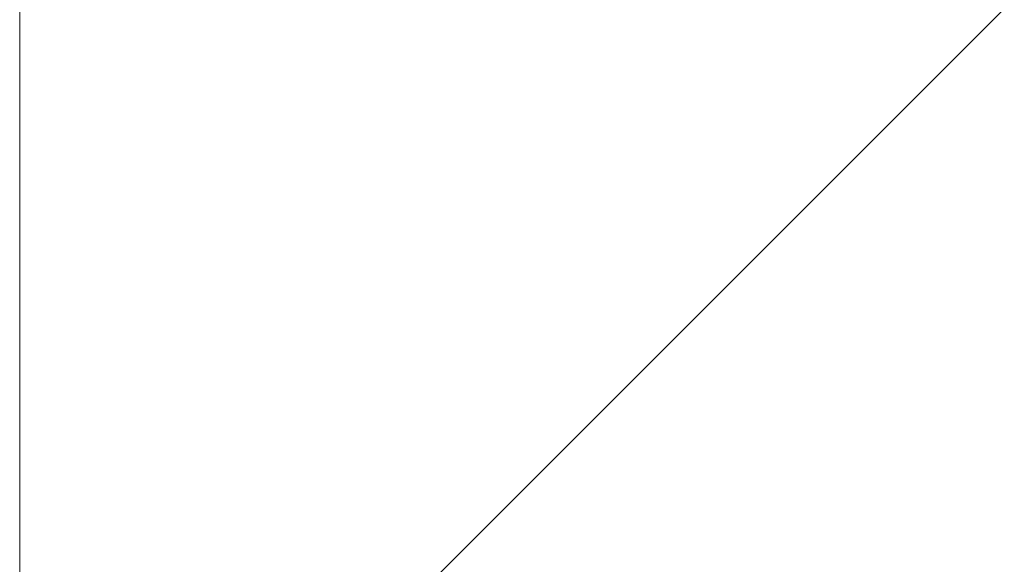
# Model space of a CAD drawing. Extents: x -620 to 3480, y 62 to 1112.
# Tile 273 of 288: x 199.896 to 201.063, y 944.201 to 944.847. Entities that reach past the tile are written whole.
import ezdxf
from ezdxf.lldxf.tags import DXFTag

# ---------------------------------------------------------------- set-up
doc = ezdxf.new("R2010")
doc.units = 0
doc.layers.get('0').update_dxf_attribs({"lineweight": 13})
doc.layers.add('E_Detail_Linie_Text_Bem', color=7, linetype='Continuous', lineweight=13)
doc.layers.add('E_Detail_Wandschraffur', color=7, linetype='Continuous', lineweight=5, true_color=0xc0c0c0)
tags = doc.linetypes.add('fein_strichliert', pattern=[4, 1, -2, 1]).pattern_tags.tags
tags[8:9] = [DXFTag(74, 4), DXFTag(75, 0), DXFTag(340, '0'), DXFTag(46, 0.0), DXFTag(50, 0.0), DXFTag(44, 0.0), DXFTag(45, 0.0)]
tags[6:7] = [DXFTag(74, 4), DXFTag(75, 0), DXFTag(340, '0'), DXFTag(46, 0.0), DXFTag(50, 0.0), DXFTag(44, 0.0), DXFTag(45, 0.0)]
tags[4:5] = [DXFTag(74, 4), DXFTag(75, 0), DXFTag(340, '0'), DXFTag(46, 0.0), DXFTag(50, 0.0), DXFTag(44, 0.0), DXFTag(45, 0.0)]

# ---------------------------------------------------------------- blocks, each defined once
blk = doc.blocks.new('Referenz-A06GA2TU8I')
at = {"layer": 'E_Detail_Linie_Text_Bem', "linetype": 'Continuous', "ltscale": 0.13}
blk.add_line((199.8957, 933.1966), (199.8957, 944.9966), dxfattribs=at)
at = {"layer": 'E_Detail_Wandschraffur', "linetype": 'fein_strichliert', "ltscale": 0.13}
blk.add_line((200.3268, 944.1239), (201.1994, 944.9966), dxfattribs=at)

msp = doc.modelspace()

# ---------------------------------------------------------------- block references
at = {"color": 8, "lineweight": 25, "ltscale": 0.25, "true_color": 0x808080}
msp.add_blockref('Referenz-A06GA2TU8I', (0, 0), dxfattribs=at)

doc.saveas('drawing.dxf')
